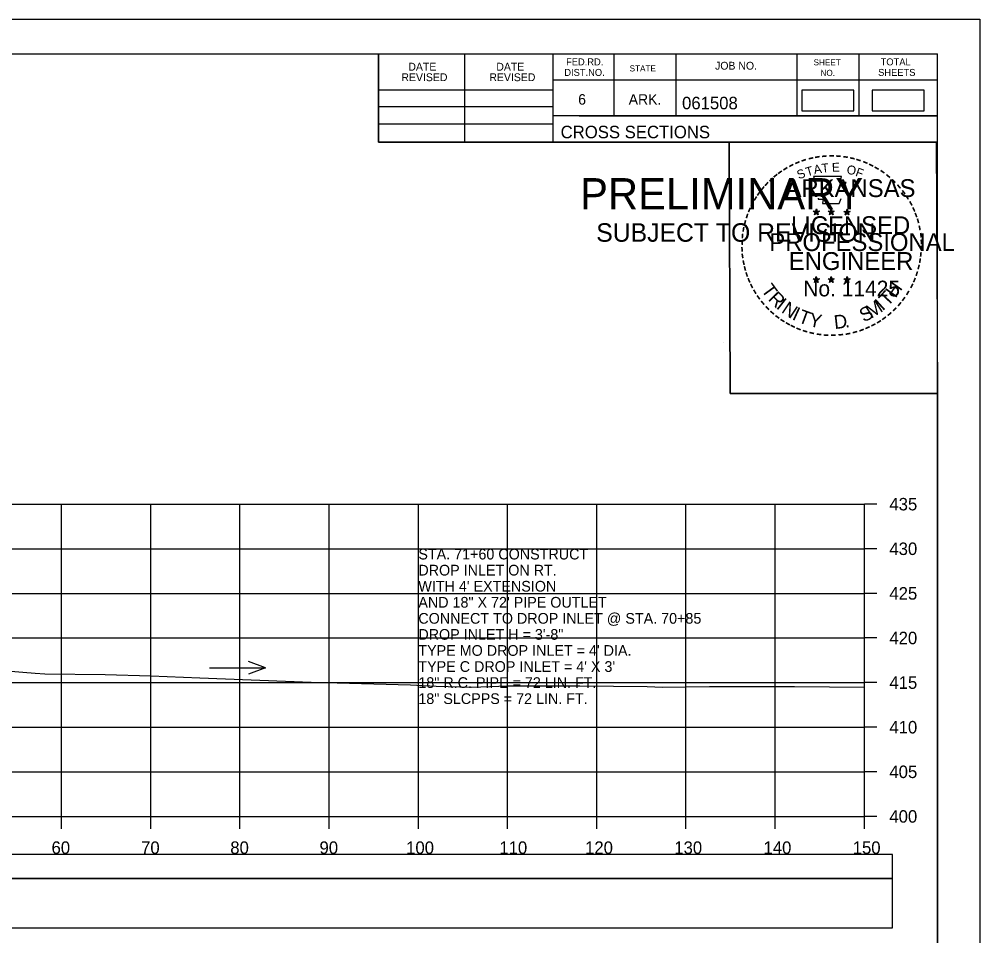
# Model space of a CAD drawing. Extents: x 1371057 to 1372761, y 380005 to 390517.
# Drawn here: x 1371282.8 to 1371390.5, y 386515.8 to 386618.6 of the extents above; entities that cross this region are included whole.
import ezdxf

# ---------------------------------------------------------------- set-up
doc = ezdxf.new("R2010")
doc.units = 0
for name, color, linetype in [('R_Axis', 7, 'Continuous'), ('R_Axis Annot', 7, 'Continuous'), ('R_Border', 7, 'Continuous'), ('R_Border PE', 7, 'Continuous'), ('R_Border Prem', 7, 'Continuous'), ('R_Detour', 7, 'Continuous'), ('R_Dimension', 7, 'Continuous'), ('R_Exist Surface', 7, 'Continuous'), ('R_Grid', 7, 'Continuous'), ('R_No Plot', 7, 'Continuous'), ('R_Water Annot', 7, 'Continuous')]:
    doc.layers.add(name, color=color, linetype=linetype)

msp = doc.modelspace()

# ---------------------------------------------------------------- linework, layer by layer
at = {"layer": 'R_Axis'}
for p, q in [((1371377.53, 386529.2), (1371377.53, 386564.2)), ((1371378.93, 386564.2), (1371377.53, 386564.2)), ((1371378.93, 386559.2), (1371377.53, 386559.2)), ((1371378.93, 386554.2), (1371377.53, 386554.2)), ((1371378.93, 386549.2), (1371377.53, 386549.2)), ((1371378.93, 386544.2), (1371377.53, 386544.2)), ((1371378.93, 386539.2), (1371377.53, 386539.2)), ((1371378.93, 386534.2), (1371377.53, 386534.2)), ((1371077.53, 386529.2), (1371377.53, 386529.2)), ((1371287.53, 386527.8), (1371287.53, 386529.2)), ((1371297.53, 386527.8), (1371297.53, 386529.2)), ((1371307.53, 386527.8), (1371307.53, 386529.2)), ((1371317.53, 386527.8), (1371317.53, 386529.2)), ((1371327.53, 386527.8), (1371327.53, 386529.2)), ((1371337.53, 386527.8), (1371337.53, 386529.2)), ((1371347.53, 386527.8), (1371347.53, 386529.2)), ((1371357.53, 386527.8), (1371357.53, 386529.2)), ((1371367.53, 386527.8), (1371367.53, 386529.2)), ((1371377.53, 386527.8), (1371377.53, 386529.2)), ((1371378.93, 386529.2), (1371377.53, 386529.2))]:
    msp.add_line(p, q, dxfattribs=at)
at = {"layer": 'R_Border'}
for p, q in [((1371069.53, 386614.66), (1371385.71, 386614.66)), ((1371323.07, 386604.78), (1371323.07, 386614.66)), ((1371332.75, 386604.78), (1371332.75, 386614.66)), ((1371342.61, 386614.66), (1371342.61, 386604.78)), ((1371349.45, 386614.66), (1371349.45, 386607.72)), ((1371356.39, 386614.66), (1371356.39, 386607.72)), ((1371369.97, 386614.66), (1371369.97, 386607.72)), ((1371376.91, 386614.66), (1371376.91, 386607.72)), ((1371385.71, 386409.2), (1371385.71, 386614.66)), ((1371385.71, 386611.72), (1371342.61, 386611.72)), ((1371385.71, 386611.74), (1371385.71, 386611.74)), ((1371323.07, 386610.64), (1371342.61, 386610.64)), ((1371323.07, 386608.78), (1371342.61, 386608.78)), ((1371323.07, 386606.84), (1371342.61, 386606.84)), ((1371385.71, 386607.72), (1371342.61, 386607.72)), ((1371345.57, 386607.72), (1371385.71, 386607.72)), ((1371385.71, 386604.78), (1371323.07, 386604.78))]:
    msp.add_line(p, q, dxfattribs=at)
at = {"layer": 'R_Border PE'}
for p, q in [((1371372.15, 386597.29), (1371372.11, 386597.04)), ((1371372.15, 386596.92), (1371372.15, 386597.29)), ((1371372.15, 386597.29), (1371372.2, 386597.04)), ((1371373.82, 386597.29), (1371373.78, 386597.04)), ((1371373.82, 386596.92), (1371373.82, 386597.29)), ((1371373.82, 386597.29), (1371373.87, 386597.04)), ((1371375.58, 386597.28), (1371375.54, 386597.02)), ((1371375.58, 386596.91), (1371375.58, 386597.28)), ((1371375.58, 386597.28), (1371375.63, 386597.03)), ((1371371.8, 386597.03), (1371372.15, 386596.92)), ((1371371.8, 386597.03), (1371372.05, 386596.99)), ((1371371.8, 386597.03), (1371372.03, 386596.91)), ((1371371.93, 386596.63), (1371372.15, 386596.92)), ((1371371.93, 386596.63), (1371372.06, 386596.87)), ((1371371.93, 386596.63), (1371372.14, 386596.84)), ((1371372.36, 386596.63), (1371372.14, 386596.84)), ((1371372.49, 386597.03), (1371372.15, 386596.92)), ((1371372.36, 386596.63), (1371372.15, 386596.92)), ((1371372.49, 386597.03), (1371372.21, 386596.98)), ((1371372.36, 386596.63), (1371372.22, 386596.92)), ((1371372.49, 386597.03), (1371372.29, 386596.93)), ((1371373.47, 386597.03), (1371373.82, 386596.92)), ((1371373.47, 386597.03), (1371373.72, 386596.99)), ((1371373.47, 386597.03), (1371373.7, 386596.91)), ((1371373.6, 386596.63), (1371373.82, 386596.92)), ((1371373.6, 386596.63), (1371373.73, 386596.87)), ((1371373.6, 386596.63), (1371373.81, 386596.84)), ((1371374.03, 386596.63), (1371373.81, 386596.84)), ((1371374.16, 386597.03), (1371373.82, 386596.92)), ((1371374.03, 386596.63), (1371373.82, 386596.92)), ((1371374.16, 386597.03), (1371373.88, 386596.98)), ((1371374.03, 386596.63), (1371373.89, 386596.92)), ((1371374.16, 386597.03), (1371373.96, 386596.93)), ((1371375.23, 386597.02), (1371375.58, 386596.91)), ((1371375.23, 386597.02), (1371375.48, 386596.98)), ((1371375.23, 386597.02), (1371375.47, 386596.9)), ((1371375.36, 386596.61), (1371375.58, 386596.91)), ((1371375.36, 386596.61), (1371375.49, 386596.86)), ((1371375.36, 386596.61), (1371375.58, 386596.83)), ((1371375.93, 386597.02), (1371375.58, 386596.91)), ((1371375.79, 386596.61), (1371375.58, 386596.91)), ((1371375.79, 386596.61), (1371375.58, 386596.83)), ((1371375.93, 386597.02), (1371375.64, 386596.97)), ((1371375.79, 386596.61), (1371375.66, 386596.9)), ((1371375.93, 386597.02), (1371375.72, 386596.92)), ((1371372.14, 386589.71), (1371372.1, 386589.46)), ((1371372.14, 386589.35), (1371372.14, 386589.71)), ((1371372.14, 386589.71), (1371372.19, 386589.46)), ((1371373.81, 386589.71), (1371373.77, 386589.46)), ((1371373.81, 386589.35), (1371373.81, 386589.71)), ((1371373.81, 386589.71), (1371373.86, 386589.46)), ((1371375.58, 386589.7), (1371375.54, 386589.45)), ((1371375.58, 386589.34), (1371375.58, 386589.7)), ((1371375.58, 386589.7), (1371375.63, 386589.45)), ((1371371.79, 386589.46), (1371372.14, 386589.35)), ((1371371.79, 386589.46), (1371372.05, 386589.42)), ((1371371.79, 386589.46), (1371372.03, 386589.34)), ((1371371.93, 386589.05), (1371372.14, 386589.35)), ((1371371.93, 386589.05), (1371372.05, 386589.3)), ((1371371.93, 386589.05), (1371372.14, 386589.27)), ((1371372.49, 386589.46), (1371372.14, 386589.35)), ((1371372.36, 386589.05), (1371372.14, 386589.35)), ((1371372.36, 386589.05), (1371372.14, 386589.27)), ((1371372.49, 386589.46), (1371372.2, 386589.41)), ((1371372.36, 386589.05), (1371372.22, 386589.34)), ((1371372.49, 386589.46), (1371372.29, 386589.36)), ((1371373.46, 386589.46), (1371373.81, 386589.35)), ((1371373.46, 386589.46), (1371373.72, 386589.42)), ((1371373.46, 386589.46), (1371373.7, 386589.34)), ((1371373.6, 386589.05), (1371373.81, 386589.35)), ((1371373.6, 386589.05), (1371373.72, 386589.3)), ((1371373.6, 386589.05), (1371373.81, 386589.27)), ((1371374.16, 386589.46), (1371373.81, 386589.35)), ((1371374.02, 386589.05), (1371373.81, 386589.35)), ((1371374.02, 386589.05), (1371373.81, 386589.27)), ((1371374.16, 386589.46), (1371373.87, 386589.41)), ((1371374.02, 386589.05), (1371373.89, 386589.34)), ((1371374.16, 386589.46), (1371373.95, 386589.36)), ((1371375.23, 386589.45), (1371375.58, 386589.34)), ((1371375.23, 386589.45), (1371375.48, 386589.41)), ((1371375.23, 386589.45), (1371375.47, 386589.33)), ((1371375.36, 386589.04), (1371375.58, 386589.34)), ((1371375.36, 386589.04), (1371375.49, 386589.29)), ((1371375.36, 386589.04), (1371375.58, 386589.26)), ((1371375.93, 386589.45), (1371375.58, 386589.34)), ((1371375.79, 386589.04), (1371375.58, 386589.34)), ((1371375.79, 386589.04), (1371375.58, 386589.26)), ((1371375.93, 386589.45), (1371375.64, 386589.4)), ((1371375.79, 386589.04), (1371375.65, 386589.33)), ((1371375.93, 386589.45), (1371375.72, 386589.35))]:
    msp.add_line(p, q, dxfattribs=at)
for points in [[(1371371.84, 386600.91), (1371372.11, 386600.08)], [(1371375.35, 386599.99), (1371375.49, 386600.27), (1371374.81, 386600.25), (1371374.95, 386600.91), (1371371.84, 386600.91)], [(1371372.33, 386598.49), (1371372.33, 386598.4), (1371372.89, 386598.38), (1371372.84, 386597.91), (1371374.71, 386597.91), (1371374.91, 386598.45)], [(1371372.15, 386597.29), (1371372.36, 386596.63), (1371371.8, 386597.03), (1371372.49, 386597.03), (1371371.93, 386596.63), (1371372.15, 386597.29)], [(1371373.82, 386597.29), (1371374.03, 386596.63), (1371373.47, 386597.03), (1371374.16, 386597.03), (1371373.6, 386596.63), (1371373.82, 386597.29)], [(1371375.58, 386597.28), (1371375.79, 386596.61), (1371375.23, 386597.02), (1371375.93, 386597.02), (1371375.36, 386596.61), (1371375.58, 386597.28)], [(1371372.14, 386589.71), (1371372.36, 386589.05), (1371371.79, 386589.46), (1371372.49, 386589.46), (1371371.93, 386589.05), (1371372.14, 386589.71)], [(1371373.81, 386589.71), (1371374.02, 386589.05), (1371373.46, 386589.46), (1371374.16, 386589.46), (1371373.6, 386589.05), (1371373.81, 386589.71)], [(1371375.58, 386589.7), (1371375.79, 386589.04), (1371375.23, 386589.45), (1371375.93, 386589.45), (1371375.36, 386589.04), (1371375.58, 386589.7)]]:
    msp.add_lwpolyline(points, dxfattribs=at)
for centre, radius in [((1371372.15, 386596.92), 0.172), ((1371372.15, 386596.92), 0.145), ((1371373.82, 386596.92), 0.172), ((1371373.82, 386596.92), 0.145), ((1371375.58, 386596.91), 0.172), ((1371375.58, 386596.91), 0.145), ((1371372.15, 386596.92), 0.116), ((1371372.15, 386596.92), 0.0991), ((1371372.15, 386596.92), 0.0747), ((1371372.15, 386596.92), 0.0495), ((1371372.15, 386596.92), 0.0296), ((1371373.82, 386596.92), 0.116), ((1371373.82, 386596.92), 0.0991), ((1371373.82, 386596.92), 0.0747), ((1371373.82, 386596.92), 0.0495), ((1371373.82, 386596.92), 0.0296), ((1371375.58, 386596.91), 0.116), ((1371375.58, 386596.91), 0.0991), ((1371375.58, 386596.91), 0.0747), ((1371375.58, 386596.91), 0.0495), ((1371375.58, 386596.91), 0.0296), ((1371372.14, 386589.35), 0.172), ((1371373.81, 386589.35), 0.172), ((1371375.58, 386589.34), 0.172), ((1371372.14, 386589.35), 0.145), ((1371372.14, 386589.35), 0.116), ((1371372.14, 386589.35), 0.0991), ((1371372.14, 386589.35), 0.0747), ((1371372.14, 386589.35), 0.0495), ((1371372.14, 386589.35), 0.0296), ((1371373.81, 386589.35), 0.145), ((1371373.81, 386589.35), 0.116), ((1371373.81, 386589.35), 0.0991), ((1371373.81, 386589.35), 0.0747), ((1371373.81, 386589.35), 0.0495), ((1371373.81, 386589.35), 0.0296), ((1371375.58, 386589.34), 0.145), ((1371375.58, 386589.34), 0.116), ((1371375.58, 386589.34), 0.0991), ((1371375.58, 386589.34), 0.0747), ((1371375.58, 386589.34), 0.0495), ((1371375.58, 386589.34), 0.0296)]:
    msp.add_circle(centre, radius, dxfattribs=at)
at = {"layer": 'R_Detour'}
msp.add_lwpolyline([(1371074.38, 386522.25), (1371380.69, 386522.25), (1371380.69, 386524.95), (1371074.38, 386524.95)], close=True, dxfattribs=at)
at = {"layer": 'R_Dimension'}
for points in [[(1371370.53, 386608.28), (1371376.36, 386608.28), (1371376.36, 386610.59), (1371370.53, 386610.59)], [(1371378.4, 386608.28), (1371384.23, 386608.28), (1371384.23, 386610.59), (1371378.4, 386610.59)], [(1371074.38, 386516.72), (1371380.69, 386516.72), (1371380.69, 386522.25), (1371074.38, 386522.25)]]:
    msp.add_lwpolyline(points, close=True, dxfattribs=at)
at = {"layer": 'R_Exist Surface'}
msp.add_lwpolyline([(1371274.9, 386546.03), (1371284.59, 386545.24), (1371285.67, 386545.17), (1371292.41, 386545.09), (1371297.53, 386544.94), (1371303.03, 386544.72), (1371315.53, 386544.24), (1371318.43, 386544.18), (1371326.64, 386543.94), (1371329.51, 386543.81), (1371333.53, 386543.7), (1371337.55, 386543.84), (1371340.1, 386543.83), (1371345.65, 386543.83), (1371353.19, 386543.76), (1371354.88, 386543.7), (1371360.17, 386543.78), (1371369.68, 386543.76), (1371377.53, 386543.7)], dxfattribs=at)
at = {"layer": 'R_Grid'}
for p, q in [((1371077.53, 386564.2), (1371377.53, 386564.2)), ((1371287.53, 386529.2), (1371287.53, 386564.2)), ((1371297.53, 386529.2), (1371297.53, 386564.2)), ((1371307.53, 386529.2), (1371307.53, 386564.2)), ((1371317.53, 386529.2), (1371317.53, 386564.2)), ((1371327.53, 386529.2), (1371327.53, 386564.2)), ((1371337.53, 386529.2), (1371337.53, 386564.2)), ((1371347.53, 386529.2), (1371347.53, 386564.2)), ((1371357.53, 386529.2), (1371357.53, 386564.2)), ((1371367.53, 386529.2), (1371367.53, 386564.2)), ((1371377.53, 386529.2), (1371377.53, 386564.2)), ((1371077.53, 386559.2), (1371377.53, 386559.2)), ((1371077.53, 386554.2), (1371377.53, 386554.2)), ((1371077.53, 386549.2), (1371377.53, 386549.2)), ((1371077.53, 386544.2), (1371377.53, 386544.2)), ((1371077.53, 386539.2), (1371377.53, 386539.2)), ((1371077.53, 386534.2), (1371377.53, 386534.2)), ((1371077.53, 386529.2), (1371377.53, 386529.2))]:
    msp.add_line(p, q, dxfattribs=at)
at = {"layer": 'R_No Plot'}
for p, q in [((1371057.13, 386618.55), (1371390.46, 386618.55)), ((1371361.75, 386582.32), (1371361.75, 386582.32))]:
    msp.add_line(p, q, dxfattribs=at)
for points in [[(1371057.12, 386618.55), (1371390.46, 386618.55), (1371390.46, 386405.22), (1371057.12, 386405.22)], [(1371303.45, 386614.66), (1371323.07, 386614.66), (1371323.07, 386604.78), (1371339.18, 386604.78), (1371362.38, 386604.78), (1371362.5, 386576.62), (1371385.71, 386576.62), (1371385.71, 386409.2), (1371069.53, 386409.2), (1371069.53, 386614.66)], [(1371362.38, 386604.78), (1371385.59, 386604.78), (1371385.71, 386576.62), (1371362.5, 386576.62)]]:
    msp.add_lwpolyline(points, close=True, dxfattribs=at)
at = {"layer": 'R_Water Annot'}
for p, q in [((1371310.4, 386545.86), (1371308.48, 386546.56)), ((1371304.12, 386545.86), (1371310.4, 386545.86)), ((1371310.4, 386545.86), (1371308.48, 386545.16))]:
    msp.add_line(p, q, dxfattribs=at)

# ---------------------------------------------------------------- texts
at = {"layer": 'R_Axis Annot'}
for s, p in [('435', (1371380.33, 386563.5)), ('430', (1371380.33, 386558.5)), ('425', (1371380.33, 386553.5)), ('420', (1371380.33, 386548.5)), ('415', (1371380.33, 386543.5)), ('410', (1371380.33, 386538.5)), ('405', (1371380.33, 386533.5)), ('400', (1371380.33, 386528.5)), ('60', (1371286.41, 386525)), ('70', (1371296.45, 386525)), ('80', (1371306.45, 386525)), ('90', (1371316.45, 386525)), ('100', (1371326.16, 386525)), ('110', (1371336.61, 386525)), ('120', (1371346.22, 386525)), ('130', (1371356.22, 386525)), ('140', (1371366.22, 386525)), ('150', (1371376.22, 386525))]:
    msp.add_text(s, height=1.4, dxfattribs=at).set_placement(p)
at = {"layer": 'R_Border'}
for s, height, p in [('DATE', 0.879, (1371326.41, 386612.79)), ('DATE', 0.879, (1371336.27, 386612.79)), ('FED.RD.', 0.782, (1371344.09, 386613.38)), ('STATE', 0.684, (1371351.21, 386612.7)), ('JOB NO.', 0.879, (1371360.79, 386612.9)), ('SHEET', 0.684, (1371371.83, 386613.38)), ('TOTAL', 0.782, (1371379.35, 386613.38)), ('REVISED', 0.879, (1371325.63, 386611.61)), ('REVISED', 0.879, (1371335.49, 386611.61)), ('DIST.NO.', 0.782, (1371343.89, 386612.2)), ('NO.', 0.684, (1371372.61, 386612.2)), ('SHEETS', 0.782, (1371379.07, 386612.2)), ('6', 1.17, (1371345.45, 386608.98)), ('ARK.', 1.172, (1371351.11, 386608.98)), ('061508', 1.4, (1371357.09, 386608.46)), ('CROSS SECTIONS', 1.4, (1371343.48, 386605.21))]:
    msp.add_text(s, height=height, rotation=360, dxfattribs=at).set_placement(p)
at = {"layer": 'R_Border PE'}
for s, height, rotation, p in [('-', 1.6, 24.3072, (1371369.95, 386601.77)), ('-', 1.6, 19.1761, (1371370.59, 386602.04)), ('-', 1.6, 13.6301, (1371371.34, 386602.28)), ('-', 1.6, 10.2193, (1371372.01, 386602.44)), ('-', 1.6, 5.8968, (1371372.74, 386602.55)), ('-', 1.6, 0.1862, (1371373.52, 386602.62)), ('E', 1, 0.8323, (1371373.89, 386601.45)), ('-', 1.6, 357.743, (1371374.24, 386602.61)), ('-', 1.6, 352.1617, (1371374.98, 386602.55)), ('-', 1.6, 347.2049, (1371375.7, 386602.44)), ('-', 1.6, 342.3362, (1371376.34, 386602.29)), ('-', 1.6, 337.8551, (1371377.07, 386602.06)), ('-', 1.6, 36.2317, (1371368.14, 386600.69)), ('-', 1.6, 34.0636, (1371368.72, 386601.08)), ('-', 1.6, 28.7918, (1371369.32, 386601.45)), ('S', 1, 21.594, (1371370.19, 386600.59)), ('T', 1, 16.4036, (1371371.11, 386600.92)), ('A', 1, 11.2132, (1371371.93, 386601.17)), ('T', 1, 6.0228, (1371372.78, 386601.34)), ('O', 1, 350.4515, (1371375.49, 386601.24)), ('F', 1, 340.0707, (1371376.45, 386601.01)), ('-', 1.6, 334.1211, (1371377.7, 386601.79)), ('-', 1.6, 329.6409, (1371378.28, 386601.51)), ('-', 1.6, 325.8627, (1371378.92, 386601.15)), ('-', 1.6, 48.423, (1371366.79, 386599.41)), ('-', 1.6, 42.9622, (1371367.24, 386599.89)), ('-', 1.6, 38.9507, (1371367.67, 386600.31)), ('ARKANSAS', 2, 360, (1371368.69, 386598.62)), ('-', 1.6, 320.5297, (1371379.53, 386600.72)), ('-', 1.6, 315.5786, (1371380.13, 386600.23)), ('-', 1.6, 54.2325, (1371365.97, 386598.36)), ('-', 1.6, 50.6142, (1371366.38, 386598.93)), ('-', 1.6, 309.8797, (1371380.7, 386599.68)), ('-', 1.6, 306.6522, (1371381.23, 386599.08)), ('-', 1.6, 58.0706, (1371365.65, 386597.83)), ('-', 1.4, 303.6753, (1371381.71, 386598.51)), ('-', 1.6, 299.6684, (1371382.03, 386597.91)), ('-', 1.6, 67.7743, (1371365.07, 386596.61)), ('-', 1.6, 62.8713, (1371365.33, 386597.22)), ('-', 1.6, 294.6628, (1371382.36, 386597.29)), ('-', 1.6, 75.461, (1371364.66, 386595.27)), ('-', 1.6, 72.3945, (1371364.86, 386595.98)), ('LICENSED', 2, 360, (1371369.29, 386594.47)), ('DWB', 0.01, 360, (1371372.13, 386596.92)), ('DWB', 0.01, 360, (1371373.8, 386596.92)), ('DWB', 0.01, 360, (1371375.57, 386596.91)), ('-', 1.6, 290.5728, (1371382.61, 386596.72)), ('-', 1.6, 285.1233, (1371382.85, 386596.14)), ('-', 1.6, 81.2013, (1371364.53, 386594.55)), ('-', 1.6, 280.5493, (1371383.05, 386595.4)), ('-', 1.6, 85.1863, (1371364.45, 386593.86)), ('PROFESSIONAL', 2, 360, (1371366.87, 386592.57)), ('-', 1.6, 276.5962, (1371383.21, 386594.63)), ('-', 1.6, 274.3301, (1371383.27, 386593.91)), ('-', 1.6, 94.1959, (1371364.46, 386592.44)), ('-', 1.6, 89.0622, (1371364.43, 386593.16)), ('-', 1.6, 269.9407, (1371383.3, 386593.27)), ('-', 1.6, 98.9479, (1371364.53, 386591.77)), ('ENGINEER', 2, 360, (1371369.05, 386590.45)), ('-', 1.6, 260.9953, (1371383.21, 386591.95)), ('-', 1.6, 263.5172, (1371383.28, 386592.61)), ('-', 1.6, 101.7149, (1371364.67, 386591.04)), ('-', 1.6, 105.4578, (1371364.83, 386590.44)), ('-', 1.6, 255.7626, (1371383.1, 386591.28)), ('-', 1.6, 109.0874, (1371365.04, 386589.81)), ('-', 1.6, 114.0643, (1371365.3, 386589.21)), ('-', 1.6, 247.8887, (1371382.7, 386589.88)), ('-', 1.6, 252.8681, (1371382.92, 386590.56)), ('-', 1.6, 115.7289, (1371365.6, 386588.6)), ('T', 1.54, 306.0406, (1371365.9, 386588.19)), ('No. 11425', 1.757, 360, (1371370.68, 386587.49)), ('DWB', 0.01, 360, (1371372.13, 386589.34)), ('DWB', 0.01, 360, (1371373.8, 386589.35)), ('DWB', 0.01, 360, (1371375.57, 386589.34)), ('H', 1.54, 54.6088, (1371381.02, 386587.22)), ('-', 1.6, 244.6197, (1371382.44, 386589.25)), ('-', 1.6, 120.4471, (1371365.96, 386588.01)), ('-', 1.6, 125.8934, (1371366.36, 386587.45)), ('R', 1.54, 314.005, (1371366.66, 386587.14)), ('T', 1.54, 46.6444, (1371380.13, 386586.28)), ('-', 1.6, 233.8452, (1371381.64, 386587.85)), ('-', 1.6, 239.0712, (1371382.04, 386588.5)), ('-', 1.6, 130.7181, (1371366.83, 386586.9)), ('-', 1.6, 134.2238, (1371367.34, 386586.35)), ('I', 1.54, 321.9694, (1371367.56, 386586.21)), ('N', 1.54, 326.5002, (1371368.13, 386585.74)), ('S', 1.54, 26.9312, (1371377.45, 386584.55)), ('M', 1.54, 32.6563, (1371378.29, 386584.96)), ('I', 1.54, 42.1136, (1371379.57, 386585.8)), ('-', 1.6, 225.7653, (1371380.73, 386586.72)), ('-', 1.6, 231.2538, (1371381.21, 386587.28)), ('-', 1.6, 138.9338, (1371367.87, 386585.89)), ('-', 1.6, 144.6463, (1371368.42, 386585.48)), ('I', 1.54, 335.3603, (1371369.34, 386584.95)), ('T', 1.54, 339.8912, (1371370, 386584.62)), ('Y', 1.54, 347.8556, (1371371.22, 386584.18)), ('D', 1.54, 6.3969, (1371374.2, 386583.82)), ('-', 1.6, 215.7363, (1371379.66, 386585.74)), ('-', 1.6, 221.0851, (1371380.21, 386586.21)), ('-', 1.6, 148.0898, (1371368.98, 386585.11)), ('-', 1.6, 151.5704, (1371369.56, 386584.79)), ('-', 1.6, 154.6002, (1371370.09, 386584.54)), ('.', 1.54, 13.7642, (1371375.4, 386583.95)), ('-', 1.6, 204.2516, (1371377.95, 386584.69)), ('-', 1.6, 207.3568, (1371378.57, 386585)), ('-', 1.6, 212.2491, (1371379.13, 386585.35)), ('-', 1.6, 158.5612, (1371370.71, 386584.28)), ('-', 1.6, 162.7983, (1371371.4, 386584.07)), ('-', 1.6, 167.5555, (1371372.11, 386583.91)), ('-', 1.6, 173.1155, (1371372.88, 386583.8)), ('-', 1.6, 176.5183, (1371373.63, 386583.74)), ('-', 1.6, 181.5918, (1371374.38, 386583.76)), ('-', 1.6, 185.8167, (1371375.18, 386583.84)), ('-', 1.6, 191.2858, (1371375.92, 386583.97)), ('-', 1.6, 195.4743, (1371376.65, 386584.17)), ('-', 1.6, 200.7184, (1371377.33, 386584.41))]:
    msp.add_text(s, height=height, rotation=rotation, dxfattribs=at).set_placement(p)
at = {"layer": 'R_Border Prem'}
for s, height, p in [('PRELIMINARY', 3.5, (1371345.66, 386597.24)), ('DWB', 0.01, (1371346.41, 386599.09)), ('SUBJECT TO REVISION', 2.0751, (1371347.47, 386593.61))]:
    msp.add_text(s, height=height, rotation=360, dxfattribs=at).set_placement(p)
at = {"layer": 'R_Water Annot'}
for s, p in [('STA. 71+60 CONSTRUCT', (1371327.53, 386558)), ('DROP INLET ON RT.', (1371327.53, 386556.2)), ("WITH 4' EXTENSION", (1371327.53, 386554.4)), ('AND 18" X 72\' PIPE OUTLET', (1371327.53, 386552.6)), ('CONNECT TO DROP INLET @ STA. 70+85', (1371327.53, 386550.8)), ('DROP INLET H = 3\'-8"', (1371327.53, 386549)), ("TYPE MO DROP INLET = 4' DIA.", (1371327.53, 386547.2)), ("TYPE C DROP INLET = 4' X 3'", (1371327.53, 386545.4)), ('18" R.C. PIPE = 72 LIN. FT.', (1371327.53, 386543.6)), ('18" SLCPPS = 72 LIN. FT. ', (1371327.53, 386541.8))]:
    msp.add_text(s, height=1.2, dxfattribs=at).set_placement(p)

doc.saveas('drawing.dxf')
